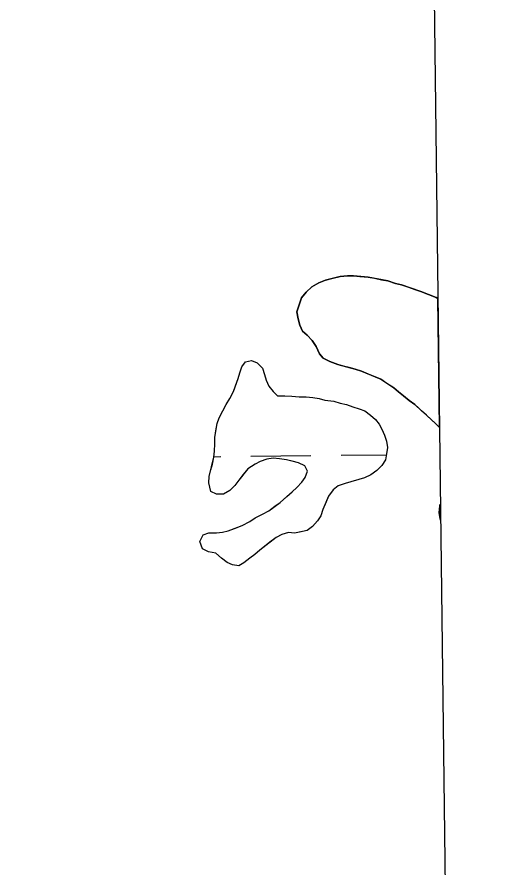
# Model space of a CAD drawing. Extents: x 3694830 to 3732949, y 415201 to 440970.
# Drawn here: x 3730553.7 to 3730815.6, y 423758.4 to 424211.1 of the extents above; entities that cross this region are included whole.
import ezdxf

# ---------------------------------------------------------------- set-up
doc = ezdxf.new("R2010")
doc.units = 0
for name, color, linetype in [('V-GRID-FRAM', 7, 'Continuous'), ('V-TOPO-SHOR', 7, 'Continuous'), ('V-WETL-SWMP', 7, 'Continuous')]:
    doc.layers.add(name, color=color, linetype=linetype)

msp = doc.modelspace()

# ---------------------------------------------------------------- linework, layer by layer
at = {"layer": 'V-GRID-FRAM'}
msp.add_lwpolyline([(3698844.69, 438797.54), (3730590.83, 439176.18), (3730815.62, 420995.11), (3699053.61, 420616.27), (3698844.69, 438797.54)], dxfattribs=at)
at = {"layer": 'V-TOPO-SHOR'}
for points in [[(3730778.55, 423992.79), (3730776.53, 423994.91), (3730773.99, 423997.13), (3730771.67, 423999.35), (3730769.13, 424001.56), (3730765.42, 424004.89), (3730762.42, 424007.1), (3730759.42, 424009.53), (3730756.87, 424011.75), (3730754.33, 424013.74), (3730750.65, 424016.16), (3730747.42, 424018.36), (3730744.44, 424019.66), (3730740.78, 424021.17), (3730737.11, 424022.69), (3730733.68, 424023.75), (3730730.48, 424024.59), (3730727.52, 424025.43), (3730724.55, 424026.28), (3730720.2, 424027.78), (3730716.75, 424029.52), (3730714.66, 424031.98), (3730712.99, 424035.8), (3730710.88, 424038.94), (3730708.09, 424041.83), (3730705.77, 424044.05), (3730704.35, 424047.2), (3730703.37, 424050.59), (3730702.61, 424054.2), (3730704.11, 424058.55), (3730705.17, 424061.75), (3730707.61, 424064.76), (3730710.73, 424067.55), (3730714.32, 424069.67), (3730717.92, 424071.1), (3730721.99, 424072.1), (3730725.83, 424073.09), (3730729.68, 424073.4), (3730732.86, 424073.47), (3730736.27, 424073.09), (3730740.59, 424072.72), (3730744.01, 424072.11), (3730747.67, 424071.28), (3730751.09, 424070.67), (3730755.2, 424069.4), (3730758.4, 424068.56), (3730761.6, 424067.49), (3730765.49, 424066.21), (3730768.69, 424065.14), (3730772.81, 424063.41), (3730776.93, 424061.91), (3730777.71, 424061.34)], [(3730728.33, 423962.95), (3730724.72, 423961.74), (3730722.04, 423959.64), (3730719.61, 423956.18), (3730718.31, 423953.2), (3730716.58, 423949.08), (3730715.52, 423945.65), (3730713.76, 423943.11), (3730711.1, 423940.1), (3730708.19, 423938), (3730705.02, 423937.25), (3730701.41, 423936.49), (3730698.22, 423936.88), (3730694.61, 423935.89), (3730691.69, 423934.24), (3730688.34, 423931.67), (3730685.66, 423929.57), (3730682.98, 423927.47), (3730680.3, 423925.14), (3730677.62, 423923.27), (3730674.49, 423920.7), (3730671.8, 423919.06), (3730668.38, 423919.67), (3730665.63, 423920.97), (3730662.63, 423923.18), (3730659.62, 423925.84), (3730655.74, 423926.67), (3730652.53, 423928.19), (3730651.09, 423932.02), (3730652.83, 423935.69), (3730655.76, 423936.66), (3730659.84, 423936.75), (3730663.02, 423937.04), (3730666.18, 423937.79), (3730670.01, 423939.23), (3730673.61, 423940.67), (3730677.66, 423942.8), (3730680.57, 423944.68), (3730684.39, 423946.58), (3730687.76, 423948.46), (3730690.89, 423950.8), (3730693.79, 423952.91), (3730697.36, 423955.93), (3730700.26, 423958.49), (3730702.71, 423960.82), (3730705.38, 423963.6), (3730707.14, 423966.13), (3730708.43, 423969.57), (3730707.01, 423972.26), (3730703.57, 423974.01), (3730700.14, 423974.84), (3730697.18, 423975.46), (3730693.53, 423976.07), (3730690.12, 423976.45), (3730686.72, 423975.92), (3730683.11, 423974.71), (3730680.42, 423973.29), (3730676.61, 423970.71), (3730673.95, 423967.48), (3730671.74, 423964.7), (3730669.76, 423961.94), (3730667.09, 423959.16), (3730663.72, 423957.27), (3730659.86, 423957.18), (3730656.88, 423958.71), (3730655.88, 423963.23), (3730656.03, 423966.64), (3730656.86, 423970.29), (3730657.71, 423973.26), (3730658.54, 423976.91), (3730658.93, 423980.1), (3730659.07, 423983.97), (3730659, 423987.37), (3730659.6, 423991.02), (3730660.2, 423994.89), (3730661.27, 423997.86), (3730663.24, 424001.54), (3730664.98, 424004.98), (3730666.96, 424008.21), (3730668.93, 424011.88), (3730670, 424014.85), (3730671.51, 424018.75), (3730672.35, 424021.72), (3730673.42, 424024.92), (3730675.4, 424027.69), (3730678.57, 424028.43), (3730681.55, 424027.14), (3730684.33, 424024.24), (3730685.54, 424020.86), (3730686.29, 424017.92), (3730687.71, 424014.78), (3730690.05, 424011.87), (3730692.37, 424009.65), (3730696.23, 424009.51), (3730700.09, 424009.36), (3730703.96, 424008.99), (3730707.59, 424009.07), (3730711.23, 424008.69), (3730714.65, 424008.08), (3730717.62, 424007.23), (3730722.41, 424006.65)], [(3730722.41, 424006.65), (3730725.83, 424005.59), (3730729.03, 424004.98), (3730732.46, 424003.69), (3730735.89, 424002.62), (3730738.86, 424001.55), (3730741.86, 423999.34), (3730744.64, 423996.9), (3730746.51, 423994.45), (3730747.93, 423991.75), (3730749.36, 423988.6), (3730750.33, 423985.44), (3730750.86, 423982.05), (3730750.48, 423978.63), (3730749.86, 423975.44), (3730747.88, 423972.45), (3730745.21, 423969.89), (3730742.08, 423967.55), (3730738.71, 423965.89), (3730728.33, 423962.95)], [(3730779.16, 423943.43), (3730778.97, 423944.09), (3730778.45, 423947.48), (3730778.82, 423951.13), (3730779.06, 423951.99)]]:
    msp.add_lwpolyline(points, dxfattribs=at)
at = {"layer": 'V-WETL-SWMP'}
for p, q in [((3730717.92, 424071.11), (3730714.32, 424069.67)), ((3730725.83, 424073.09), (3730717.92, 424071.11)), ((3730729.68, 424073.4), (3730725.83, 424073.09)), ((3730732.86, 424073.47), (3730729.68, 424073.4)), ((3730740.6, 424072.72), (3730732.86, 424073.47)), ((3730751.08, 424070.67), (3730740.6, 424072.72)), ((3730755.2, 424069.4), (3730751.08, 424070.67)), ((3730710.73, 424067.55), (3730707.61, 424064.76)), ((3730714.32, 424069.67), (3730710.73, 424067.55)), ((3730758.4, 424068.56), (3730755.2, 424069.4)), ((3730768.69, 424065.14), (3730758.4, 424068.56)), ((3730705.17, 424061.75), (3730702.61, 424054.2)), ((3730707.61, 424064.76), (3730705.17, 424061.75)), ((3730772.81, 424063.41), (3730768.69, 424065.14)), ((3730776.93, 424061.91), (3730772.81, 424063.41)), ((3730777.71, 424061.34), (3730776.93, 424061.91)), ((3730778.55, 423992.8), (3730777.71, 424061.34)), ((3730702.61, 424054.2), (3730703.37, 424050.59)), ((3730703.37, 424050.59), (3730704.35, 424047.2)), ((3730704.35, 424047.2), (3730705.77, 424044.05)), ((3730705.77, 424044.05), (3730708.09, 424041.83)), ((3730708.09, 424041.83), (3730710.88, 424038.94)), ((3730710.88, 424038.94), (3730712.99, 424035.8)), ((3730712.99, 424035.8), (3730714.66, 424031.98)), ((3730714.66, 424031.98), (3730716.76, 424029.52)), ((3730716.76, 424029.52), (3730720.2, 424027.78)), ((3730720.2, 424027.78), (3730724.55, 424026.28)), ((3730724.55, 424026.28), (3730733.68, 424023.75)), ((3730733.68, 424023.75), (3730737.11, 424022.69)), ((3730737.11, 424022.69), (3730744.44, 424019.66)), ((3730744.44, 424019.66), (3730747.42, 424018.36)), ((3730747.42, 424018.36), (3730754.33, 424013.74)), ((3730754.33, 424013.74), (3730756.87, 424011.75)), ((3730756.87, 424011.75), (3730759.42, 424009.53)), ((3730759.42, 424009.53), (3730762.42, 424007.1)), ((3730762.42, 424007.1), (3730765.42, 424004.89)), ((3730765.42, 424004.89), (3730776.53, 423994.91)), ((3730776.53, 423994.91), (3730778.55, 423992.8)), ((3730658.57, 423977.18), (3730662.21, 423977.22)), ((3730678.21, 423977.41), (3730710.21, 423977.79)), ((3730726.21, 423977.98), (3730750.41, 423978.27)), ((3730778.82, 423951.13), (3730778.45, 423947.48)), ((3730779.06, 423951.99), (3730778.82, 423951.13)), ((3730779.16, 423943.43), (3730779.06, 423951.99)), ((3730778.45, 423947.48), (3730778.97, 423944.09)), ((3730778.97, 423944.09), (3730779.16, 423943.43))]:
    msp.add_line(p, q, dxfattribs=at)
for points in [[(3730728.33, 423962.95), (3730724.72, 423961.74), (3730722.04, 423959.64), (3730719.61, 423956.18), (3730716.58, 423949.08), (3730715.52, 423945.65), (3730713.76, 423943.11), (3730711.1, 423940.1), (3730708.19, 423938), (3730701.41, 423936.49), (3730698.22, 423936.88), (3730694.61, 423935.89), (3730691.69, 423934.24), (3730682.98, 423927.47), (3730680.3, 423925.14), (3730677.62, 423923.27), (3730674.49, 423920.71), (3730671.8, 423919.06), (3730668.38, 423919.67), (3730665.63, 423920.97), (3730662.63, 423923.18), (3730659.62, 423925.84), (3730655.74, 423926.67), (3730652.53, 423928.19), (3730651.09, 423932.02), (3730652.83, 423935.69), (3730655.76, 423936.66), (3730659.84, 423936.75), (3730663.02, 423937.04), (3730666.18, 423937.79), (3730673.61, 423940.67), (3730677.66, 423942.8), (3730680.57, 423944.68), (3730684.39, 423946.58), (3730687.76, 423948.46), (3730693.79, 423952.91), (3730700.26, 423958.49), (3730702.71, 423960.82), (3730705.38, 423963.6), (3730707.14, 423966.13), (3730708.43, 423969.57), (3730707.01, 423972.26), (3730703.57, 423974.01), (3730697.18, 423975.46), (3730693.53, 423976.07), (3730690.12, 423976.45), (3730686.72, 423975.92), (3730683.11, 423974.71), (3730680.42, 423973.29), (3730676.61, 423970.71), (3730671.74, 423964.7), (3730669.76, 423961.94), (3730667.09, 423959.16), (3730663.72, 423957.27), (3730659.87, 423957.18), (3730656.88, 423958.71), (3730655.88, 423963.23), (3730656.03, 423966.64), (3730658.54, 423976.91), (3730658.93, 423980.1), (3730659.07, 423983.97), (3730659, 423987.37), (3730660.2, 423994.89), (3730661.27, 423997.86), (3730664.98, 424004.98), (3730666.96, 424008.21), (3730668.93, 424011.88), (3730671.51, 424018.75), (3730672.35, 424021.72), (3730673.42, 424024.92), (3730675.41, 424027.69), (3730678.57, 424028.43), (3730681.55, 424027.14), (3730684.33, 424024.24), (3730685.54, 424020.86), (3730686.29, 424017.92), (3730687.71, 424014.78), (3730690.05, 424011.87), (3730692.37, 424009.65), (3730700.09, 424009.36), (3730703.96, 424008.99), (3730707.59, 424009.07), (3730711.23, 424008.69), (3730714.65, 424008.08), (3730717.62, 424007.23), (3730722.41, 424006.65), (3730725.83, 424005.59), (3730729.03, 424004.98), (3730732.46, 424003.69), (3730735.89, 424002.62), (3730738.86, 424001.55), (3730741.86, 423999.34), (3730744.64, 423996.91), (3730746.51, 423994.45), (3730747.93, 423991.75), (3730749.36, 423988.6), (3730750.33, 423985.44), (3730750.86, 423982.05), (3730750.48, 423978.63), (3730749.86, 423975.44), (3730747.88, 423972.45)], [(3730747.88, 423972.45), (3730745.21, 423969.89), (3730742.08, 423967.55), (3730738.71, 423965.89), (3730728.33, 423962.95)]]:
    msp.add_lwpolyline(points, dxfattribs=at)

doc.saveas('drawing.dxf')
